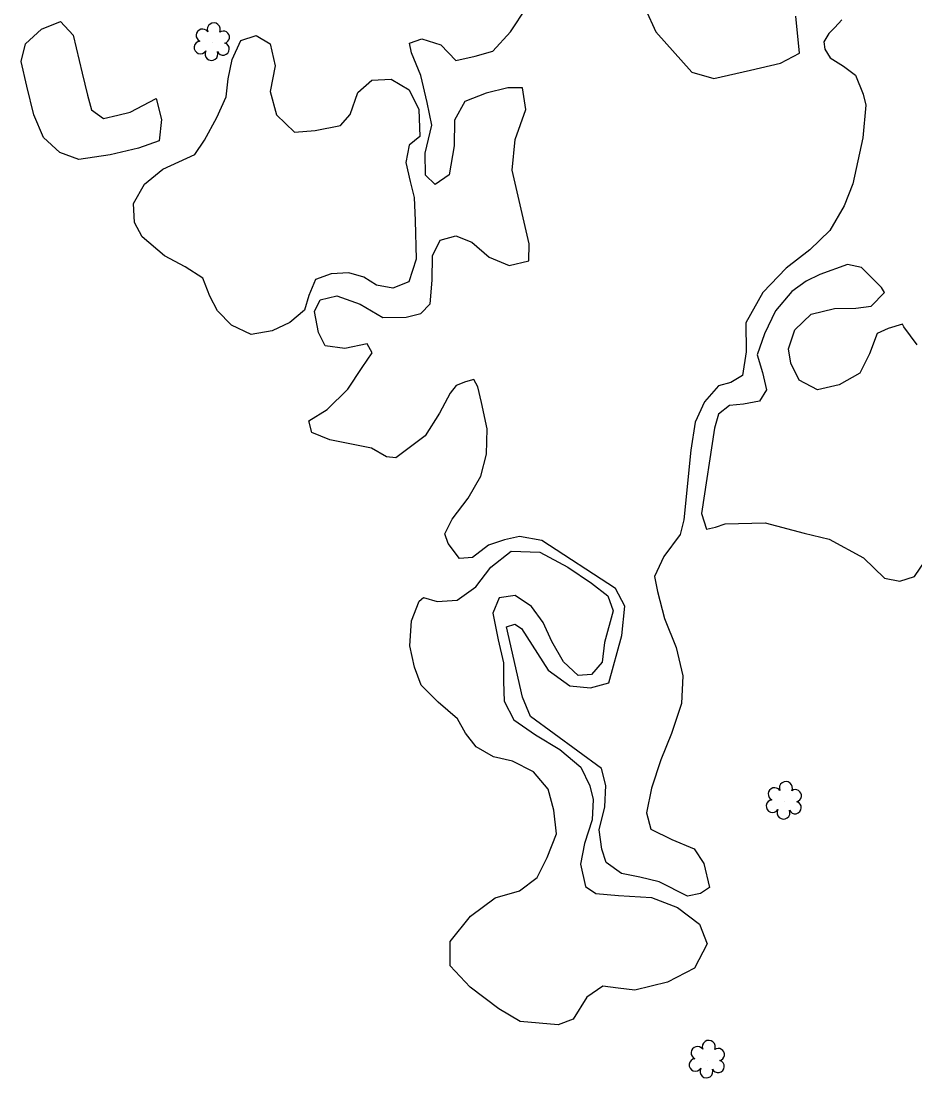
# Model space of a CAD drawing. Extents: x 3040896 to 3051146, y 687568 to 732976.
# Drawn here: x 3043088.1 to 3043223.8, y 725497.9 to 725658.3 of the extents above; entities that cross this region are included whole.
import ezdxf

# ---------------------------------------------------------------- set-up
doc = ezdxf.new("R2010")
doc.units = 0
for name, color, linetype in [('Exist Hydro Stream or Body of Water', 7, 'Continuous'), ('Exist Vegetation Hedge Row', 7, 'Continuous'), ('Exist Vegetation Shrub CELL', 7, 'Continuous')]:
    doc.layers.add(name, color=color, linetype=linetype)

msp = doc.modelspace()

# ---------------------------------------------------------------- linework, layer by layer
at = {"layer": 'Exist Hydro Stream or Body of Water'}
for points in [[(3043148.63, 725640.8), (3043147.03, 725639.49), (3043146.5, 725636.87), (3043147.17, 725634.01), (3043147.75, 725631.58), (3043147.93, 725628.05), (3043148.08, 725622.19), (3043146.95, 725618.78), (3043144.53, 725617.78), (3043142.07, 725618.26), (3043140.15, 725619.45), (3043137.86, 725620.13), (3043135.16, 725619.99), (3043132.79, 725619.09), (3043131.76, 725616.7), (3043131.14, 725614.45), (3043128.91, 725612.59), (3043126.22, 725611.33), (3043123.03, 725610.79), (3043120.06, 725612.19), (3043117.92, 725614.36), (3043116.74, 725616.58), (3043115.72, 725619.31), (3043113, 725621.02), (3043109.88, 725622.7), (3043106.51, 725625.57), (3043105.35, 725627.79), (3043105.18, 725630.65), (3043106.82, 725633.57), (3043109.63, 725635.84), (3043114.46, 725638.07), (3043115.96, 725640.28), (3043117.84, 725643.73), (3043119.26, 725646.85), (3043119.55, 725649.57), (3043120.16, 725652.49), (3043121.47, 725655.38), (3043123.81, 725656.16), (3043125.93, 725654.89), (3043126.67, 725651.55), (3043125.93, 725647.68), (3043126.88, 725644.09), (3043129.63, 725641.48), (3043132.77, 725641.71), (3043136.6, 725642.47), (3043138.05, 725644.17), (3043139.22, 725647.5), (3043141.33, 725649.4), (3043144.3, 725649.51), (3043147.01, 725647.9), (3043148.48, 725644.92), (3043148.63, 725640.8)], [(3043148.63, 725640.8), (3043147.03, 725639.49), (3043146.5, 725636.87), (3043147.17, 725634.01), (3043147.75, 725631.58), (3043147.93, 725628.05), (3043148.08, 725622.19), (3043146.95, 725618.78), (3043144.53, 725617.78), (3043142.07, 725618.26), (3043140.15, 725619.45), (3043137.86, 725620.13), (3043135.16, 725619.99), (3043132.79, 725619.09), (3043131.76, 725616.7), (3043131.14, 725614.45), (3043128.91, 725612.59), (3043126.22, 725611.33), (3043123.03, 725610.79), (3043120.06, 725612.19), (3043117.92, 725614.36), (3043116.74, 725616.58), (3043115.72, 725619.31), (3043113, 725621.02), (3043109.88, 725622.7), (3043106.51, 725625.57), (3043105.35, 725627.79), (3043105.18, 725630.65), (3043106.82, 725633.57), (3043109.63, 725635.84), (3043114.46, 725638.07), (3043115.96, 725640.28), (3043117.84, 725643.73), (3043119.26, 725646.85), (3043119.55, 725649.57), (3043120.16, 725652.49), (3043121.47, 725655.38), (3043123.81, 725656.16), (3043125.93, 725654.89), (3043126.67, 725651.55), (3043125.93, 725647.68), (3043126.88, 725644.09), (3043129.63, 725641.48), (3043132.77, 725641.71), (3043136.6, 725642.47), (3043138.05, 725644.17), (3043139.22, 725647.5), (3043141.33, 725649.4), (3043144.3, 725649.51), (3043147.01, 725647.9), (3043148.48, 725644.92), (3043148.63, 725640.8)], [(3043219.18, 725617.15), (3043218.71, 725617.9), (3043215.68, 725620.95), (3043213.56, 725621.4), (3043209.36, 725619.86), (3043207.29, 725618.88), (3043205.08, 725617.28), (3043202.62, 725614.38), (3043200.93, 725610.89), (3043199.85, 725607.69), (3043200.62, 725604.99), (3043201.23, 725602.39), (3043200.19, 725600.66), (3043197.75, 725600.2), (3043195.62, 725600.01), (3043193.96, 725598.67), (3043193.34, 725596.53), (3043191.37, 725583.6), (3043192.15, 725581.22), (3043193.5, 725581.5), (3043194.97, 725582.02), (3043201.03, 725582.2), (3043206.96, 725580.59), (3043210.77, 725579.69), (3043215.99, 725576.85), (3043219.17, 725573.75), (3043221.49, 725573.33), (3043223.7, 725574.05), (3043225.33, 725576.4)], [(3043219.18, 725617.15), (3043218.71, 725617.9), (3043215.68, 725620.95), (3043213.56, 725621.4), (3043209.36, 725619.86), (3043207.29, 725618.88), (3043205.08, 725617.28), (3043202.62, 725614.38), (3043200.93, 725610.89), (3043199.85, 725607.69), (3043200.62, 725604.99), (3043201.23, 725602.39), (3043200.19, 725600.66), (3043197.75, 725600.2), (3043195.62, 725600.01), (3043193.96, 725598.67), (3043193.34, 725596.53), (3043191.37, 725583.6), (3043192.15, 725581.22), (3043193.5, 725581.5), (3043194.97, 725582.02), (3043201.03, 725582.2), (3043206.96, 725580.59), (3043210.77, 725579.69), (3043215.99, 725576.85), (3043219.17, 725573.75), (3043221.49, 725573.33), (3043223.7, 725574.05), (3043225.33, 725576.4)], [(3043221.87, 725612.31), (3043219.73, 725611.7), (3043218.04, 725610.94), (3043216.86, 725607.84), (3043215.39, 725604.88), (3043212.26, 725603.1), (3043209.01, 725602.37), (3043206.21, 725603.83), (3043204.95, 725606.43), (3043204.57, 725608.59), (3043205.53, 725611.49), (3043208.03, 725613.83), (3043211.59, 725614.71), (3043214.83, 725614.77), (3043217.15, 725615.08), (3043219.18, 725617.15)], [(3043221.87, 725612.31), (3043219.73, 725611.7), (3043218.04, 725610.94), (3043216.86, 725607.84), (3043215.39, 725604.88), (3043212.26, 725603.1), (3043209.01, 725602.37), (3043206.21, 725603.83), (3043204.95, 725606.43), (3043204.57, 725608.59), (3043205.53, 725611.49), (3043208.03, 725613.83), (3043211.59, 725614.71), (3043214.83, 725614.77), (3043217.15, 725615.08), (3043219.18, 725617.15)], [(3043224.11, 725609.22), (3043222.07, 725611.92), (3043221.87, 725612.31)], [(3043224.11, 725609.22), (3043222.07, 725611.92), (3043221.87, 725612.31)], [(3043177.97, 725568.82), (3043176.64, 725564), (3043176.33, 725561.01), (3043174.68, 725559.17), (3043172.68, 725559.02), (3043170.46, 725561.07), (3043168.69, 725564.16), (3043167.34, 725567.06), (3043165.6, 725569.46), (3043163.09, 725571.15), (3043160.69, 725570.79), (3043159.73, 725568.48), (3043160.5, 725564.42), (3043161.33, 725560.92), (3043161.35, 725558.07), (3043161.41, 725555.11), (3043162.89, 725552.27), (3043166.21, 725549.99), (3043169.89, 725547.79), (3043173.07, 725545.07), (3043174.43, 725542.25), (3043174.92, 725540.19), (3043174.78, 725537.09), (3043173.63, 725533.52), (3043173.01, 725530.37), (3043173.76, 725526.98), (3043175.33, 725525.88), (3043178.77, 725525.6), (3043183.8, 725525.32), (3043187.73, 725523.79), (3043191.08, 725521.25), (3043192.22, 725518.26), (3043190.34, 725514.59), (3043186.23, 725512.43), (3043181.25, 725511.25), (3043178.71, 725511.51), (3043176.41, 725511.83), (3043173.96, 725510.19), (3043171.89, 725506.82), (3043169.64, 725505.99), (3043163.86, 725506.46), (3043160.61, 725508.41), (3043156.25, 725511.66), (3043153.26, 725514.93), (3043153.24, 725518.61), (3043156.34, 725522.47), (3043160.09, 725525.27), (3043163.77, 725526.3), (3043166.45, 725528.35), (3043167.98, 725531.36), (3043169.4, 725534.95), (3043168.96, 725538.58), (3043168.09, 725541.73), (3043165.87, 725544.39), (3043162.69, 725545.99), (3043159.83, 725546.63), (3043157.19, 725548.15), (3043155.58, 725550.24), (3043154.37, 725552.4), (3043151.41, 725554.93), (3043148.84, 725557.52), (3043147.82, 725560.28), (3043147.1, 725563.51), (3043147.37, 725567.3), (3043148.51, 725570.27), (3043149.18, 725570.84), (3043151.25, 725570.22), (3043154.3, 725570.42), (3043157.13, 725572.48), (3043159.43, 725575.46), (3043162.5, 725577.87), (3043166.84, 725577.72), (3043171.08, 725575.46), (3043174.67, 725573.04), (3043177.15, 725571.1), (3043177.97, 725568.82)], [(3043177.97, 725568.82), (3043176.64, 725564), (3043176.33, 725561.01), (3043174.68, 725559.17), (3043172.68, 725559.02), (3043170.46, 725561.07), (3043168.69, 725564.16), (3043167.34, 725567.06), (3043165.6, 725569.46), (3043163.09, 725571.15), (3043160.69, 725570.79), (3043159.73, 725568.48), (3043160.5, 725564.42), (3043161.33, 725560.92), (3043161.35, 725558.07), (3043161.41, 725555.11), (3043162.89, 725552.27), (3043166.21, 725549.99), (3043169.89, 725547.79), (3043173.07, 725545.07), (3043174.43, 725542.25), (3043174.92, 725540.19), (3043174.78, 725537.09), (3043173.63, 725533.52), (3043173.01, 725530.37), (3043173.76, 725526.98), (3043175.33, 725525.88), (3043178.77, 725525.6), (3043183.8, 725525.32), (3043187.73, 725523.79), (3043191.08, 725521.25), (3043192.22, 725518.26), (3043190.34, 725514.59), (3043186.23, 725512.43), (3043181.25, 725511.25), (3043178.71, 725511.51), (3043176.41, 725511.83), (3043173.96, 725510.19), (3043171.89, 725506.82), (3043169.64, 725505.99), (3043163.86, 725506.46), (3043160.61, 725508.41), (3043156.25, 725511.66), (3043153.26, 725514.93), (3043153.24, 725518.61), (3043156.34, 725522.47), (3043160.09, 725525.27), (3043163.77, 725526.3), (3043166.45, 725528.35), (3043167.98, 725531.36), (3043169.4, 725534.95), (3043168.96, 725538.58), (3043168.09, 725541.73), (3043165.87, 725544.39), (3043162.69, 725545.99), (3043159.83, 725546.63), (3043157.19, 725548.15), (3043155.58, 725550.24), (3043154.37, 725552.4), (3043151.41, 725554.93), (3043148.84, 725557.52), (3043147.82, 725560.28), (3043147.1, 725563.51), (3043147.37, 725567.3), (3043148.51, 725570.27), (3043149.18, 725570.84), (3043151.25, 725570.22), (3043154.3, 725570.42), (3043157.13, 725572.48), (3043159.43, 725575.46), (3043162.5, 725577.87), (3043166.84, 725577.72), (3043171.08, 725575.46), (3043174.67, 725573.04), (3043177.15, 725571.1), (3043177.97, 725568.82)]]:
    msp.add_lwpolyline(points, dxfattribs=at)
at = {"layer": 'Exist Vegetation Hedge Row'}
for points in [[(3043178.32, 725572.22), (3043167.13, 725579.47), (3043163.75, 725580.11), (3043161.48, 725579.58), (3043159.06, 725578.76), (3043156.65, 725576.93), (3043154.66, 725576.78), (3043152.94, 725579.03), (3043152.42, 725580.52), (3043153.54, 725582.73), (3043155.96, 725585.92), (3043157.87, 725589.25), (3043158.73, 725592.58), (3043158.84, 725596.47), (3043157.99, 725600.44), (3043157.43, 725602.83), (3043156.85, 725603.91), (3043155.57, 725603.6), (3043154.15, 725603), (3043153.23, 725601.85), (3043152.45, 725600.32), (3043151.63, 725598.8), (3043149.45, 725595.4), (3043144.99, 725592.06), (3043143.57, 725592.19), (3043141.28, 725593.5), (3043134.95, 725594.77), (3043132.22, 725595.89), (3043131.79, 725597.67), (3043134.56, 725599.37), (3043137.68, 725602.45), (3043139.89, 725605.77), (3043141.38, 725607.97), (3043140.64, 725609.36), (3043137.25, 725608.65), (3043134.24, 725609.04), (3043133.23, 725611.08), (3043132.63, 725614.28), (3043133.48, 725616.03), (3043136.03, 725616.65), (3043139.57, 725615.39), (3043143.03, 725613.33), (3043146.54, 725613.42), (3043148.77, 725613.94), (3043150.18, 725615.44), (3043150.48, 725619.02), (3043150.53, 725622.7), (3043151.7, 725625.11), (3043154.11, 725625.76), (3043156.54, 725624.79), (3043159.15, 725622.52), (3043162.19, 725621.26), (3043165.19, 725621.97), (3043165.24, 725624.52), (3043163.69, 725631.09), (3043162.63, 725635.71), (3043163.1, 725640.38), (3043164.7, 725644.93), (3043164.2, 725648.2), (3043161.98, 725648.2), (3043158.69, 725647.42), (3043155.48, 725646.15), (3043153.89, 725643.31), (3043153.84, 725639.39), (3043153.09, 725634.99), (3043150.95, 725633.55), (3043149.51, 725634.93), (3043149.42, 725638.31), (3043150.46, 725642.52), (3043149.76, 725645.98), (3043148.8, 725650.07), (3043147.39, 725653.5), (3043147.04, 725655.01), (3043148.92, 725655.66), (3043151.8, 725654.75), (3043154.11, 725652.35), (3043157.03, 725653), (3043159.69, 725653.79), (3043162.4, 725656.71), (3043164.89, 725660.47)], [(3043178.32, 725572.22), (3043167.13, 725579.47), (3043163.75, 725580.11), (3043161.48, 725579.58), (3043159.06, 725578.76), (3043156.65, 725576.93), (3043154.66, 725576.78), (3043152.94, 725579.03), (3043152.42, 725580.52), (3043153.54, 725582.73), (3043155.96, 725585.92), (3043157.87, 725589.25), (3043158.73, 725592.58), (3043158.84, 725596.47), (3043157.99, 725600.44), (3043157.43, 725602.83), (3043156.85, 725603.91), (3043155.57, 725603.6), (3043154.15, 725603), (3043153.23, 725601.85), (3043152.45, 725600.32), (3043151.63, 725598.8), (3043149.45, 725595.4), (3043144.99, 725592.06), (3043143.57, 725592.19), (3043141.28, 725593.5), (3043134.95, 725594.77), (3043132.22, 725595.89), (3043131.79, 725597.67), (3043134.56, 725599.37), (3043137.68, 725602.45), (3043139.89, 725605.77), (3043141.38, 725607.97), (3043140.64, 725609.36), (3043137.25, 725608.65), (3043134.24, 725609.04), (3043133.23, 725611.08), (3043132.63, 725614.28), (3043133.48, 725616.03), (3043136.03, 725616.65), (3043139.57, 725615.39), (3043143.03, 725613.33), (3043146.54, 725613.42), (3043148.77, 725613.94), (3043150.18, 725615.44), (3043150.48, 725619.02), (3043150.53, 725622.7), (3043151.7, 725625.11), (3043154.11, 725625.76), (3043156.54, 725624.79), (3043159.15, 725622.52), (3043162.19, 725621.26), (3043165.19, 725621.97), (3043165.24, 725624.52), (3043163.69, 725631.09), (3043162.63, 725635.71), (3043163.1, 725640.38), (3043164.7, 725644.93), (3043164.2, 725648.2), (3043161.98, 725648.2), (3043158.69, 725647.42), (3043155.48, 725646.15), (3043153.89, 725643.31), (3043153.84, 725639.39), (3043153.09, 725634.99), (3043150.95, 725633.55), (3043149.51, 725634.93), (3043149.42, 725638.31), (3043150.46, 725642.52), (3043149.76, 725645.98), (3043148.8, 725650.07), (3043147.39, 725653.5), (3043147.04, 725655.01), (3043148.92, 725655.66), (3043151.8, 725654.75), (3043154.11, 725652.35), (3043157.03, 725653), (3043159.69, 725653.79), (3043162.4, 725656.71), (3043164.89, 725660.47)], [(3043182.86, 725660.16), (3043184.47, 725656.7), (3043189.93, 725650.61), (3043193.24, 725649.61), (3043198.81, 725650.9), (3043203.39, 725651.98), (3043206.27, 725653.45), (3043205.69, 725659.1)], [(3043182.86, 725660.16), (3043184.47, 725656.7), (3043189.93, 725650.61), (3043193.24, 725649.61), (3043198.81, 725650.9), (3043203.39, 725651.98), (3043206.27, 725653.45), (3043205.69, 725659.1)], [(3043108.61, 725646.61), (3043109.43, 725643.4), (3043109.08, 725640.15), (3043105.91, 725639.04), (3043101.63, 725638.03), (3043096.89, 725637.33), (3043094.01, 725638.41), (3043091.53, 725640.67), (3043090.03, 725644.09), (3043088.98, 725648.44), (3043088.12, 725652.2), (3043088.8, 725654.89), (3043091.21, 725657.11), (3043094.11, 725658.26), (3043096.04, 725656.23), (3043097.4, 725650.45), (3043098.19, 725647.11), (3043098.79, 725644.88), (3043100.64, 725643.57), (3043102.81, 725644.08), (3043104.68, 725644.52), (3043108.61, 725646.61)], [(3043108.61, 725646.61), (3043109.43, 725643.4), (3043109.08, 725640.15), (3043105.91, 725639.04), (3043101.63, 725638.03), (3043096.89, 725637.33), (3043094.01, 725638.41), (3043091.53, 725640.67), (3043090.03, 725644.09), (3043088.98, 725648.44), (3043088.12, 725652.2), (3043088.8, 725654.89), (3043091.21, 725657.11), (3043094.11, 725658.26), (3043096.04, 725656.23), (3043097.4, 725650.45), (3043098.19, 725647.11), (3043098.79, 725644.88), (3043100.64, 725643.57), (3043102.81, 725644.08), (3043104.68, 725644.52), (3043108.61, 725646.61)], [(3043212.69, 725658.54), (3043211.63, 725657.37), (3043210.71, 725656.48), (3043209.93, 725655.22), (3043210.08, 725654.09), (3043210.91, 725652.79), (3043212.95, 725651.52), (3043214.74, 725650.12), (3043215.93, 725647.25), (3043216.32, 725645.59), (3043215.88, 725640.6), (3043214.34, 725633.64), (3043213.06, 725630.28), (3043210.86, 725626.53), (3043207.81, 725623.62), (3043204.25, 725620.86), (3043200.69, 725617.12), (3043198.13, 725612.52), (3043198.17, 725608.15), (3043197.59, 725604.54), (3043195.84, 725603.48), (3043193.98, 725602.96), (3043191.83, 725600.56), (3043190.44, 725597.46), (3043189.74, 725593.21), (3043188.72, 725582.65), (3043188.16, 725580.38), (3043185.66, 725577.04), (3043184.23, 725574.01), (3043184.71, 725571.73), (3043185.76, 725567.64), (3043187.55, 725563.25), (3043188.56, 725558.97), (3043188.33, 725554.77), (3043186.81, 725550.17), (3043185.21, 725546.19), (3043183.79, 725541.91), (3043183.03, 725538.17), (3043183.67, 725535.67), (3043186.9, 725534.12), (3043190.27, 725532.71), (3043191.72, 725530.48), (3043192.59, 725526.82), (3043191.24, 725525.92), (3043189.26, 725525.52), (3043184.98, 725527.67), (3043182.03, 725528.38), (3043179.25, 725528.93), (3043176.89, 725530.59), (3043176.25, 725532.64), (3043175.87, 725535.58), (3043176.73, 725539.04), (3043176.84, 725542.28), (3043176.23, 725544.86), (3043165.43, 725552.78), (3043164.23, 725555.71), (3043161.79, 725566.4), (3043163.04, 725566.78), (3043164.07, 725566.13), (3043168.12, 725559.83), (3043171.4, 725557.43), (3043174.55, 725557.15), (3043177.34, 725557.87), (3043179.28, 725565.09), (3043179.74, 725569.53), (3043178.32, 725572.22)], [(3043212.69, 725658.54), (3043211.63, 725657.37), (3043210.71, 725656.48), (3043209.93, 725655.22), (3043210.08, 725654.09), (3043210.91, 725652.79), (3043212.95, 725651.52), (3043214.74, 725650.12), (3043215.93, 725647.25), (3043216.32, 725645.59), (3043215.88, 725640.6), (3043214.34, 725633.64), (3043213.06, 725630.28), (3043210.86, 725626.53), (3043207.81, 725623.62), (3043204.25, 725620.86), (3043200.69, 725617.12), (3043198.13, 725612.52), (3043198.17, 725608.15), (3043197.59, 725604.54), (3043195.84, 725603.48), (3043193.98, 725602.96), (3043191.83, 725600.56), (3043190.44, 725597.46), (3043189.74, 725593.21), (3043188.72, 725582.65), (3043188.16, 725580.38), (3043185.66, 725577.04), (3043184.23, 725574.01), (3043184.71, 725571.73), (3043185.76, 725567.64), (3043187.55, 725563.25), (3043188.56, 725558.97), (3043188.33, 725554.77), (3043186.81, 725550.17), (3043185.21, 725546.19), (3043183.79, 725541.91), (3043183.03, 725538.17), (3043183.67, 725535.67), (3043186.9, 725534.12), (3043190.27, 725532.71), (3043191.72, 725530.48), (3043192.59, 725526.82), (3043191.24, 725525.92), (3043189.26, 725525.52), (3043184.98, 725527.67), (3043182.03, 725528.38), (3043179.25, 725528.93), (3043176.89, 725530.59), (3043176.25, 725532.64), (3043175.87, 725535.58), (3043176.73, 725539.04), (3043176.84, 725542.28), (3043176.23, 725544.86), (3043165.43, 725552.78), (3043164.23, 725555.71), (3043161.79, 725566.4), (3043163.04, 725566.78), (3043164.07, 725566.13), (3043168.12, 725559.83), (3043171.4, 725557.43), (3043174.55, 725557.15), (3043177.34, 725557.87), (3043179.28, 725565.09), (3043179.74, 725569.53), (3043178.32, 725572.22)]]:
    msp.add_lwpolyline(points, dxfattribs=at)
at = {"layer": 'Exist Vegetation Shrub CELL'}
for p, q in [((3043117.13, 725655.04), (3043117.13, 725655.04)), ((3043117.13, 725655.04), (3043117.13, 725655.04)), ((3043203.96, 725539.87), (3043203.96, 725539.87)), ((3043203.96, 725539.87), (3043203.96, 725539.87)), ((3043192.26, 725500.58), (3043192.26, 725500.58)), ((3043192.26, 725500.58), (3043192.26, 725500.58))]:
    msp.add_line(p, q, dxfattribs=at)
for centre, radius, start, end in [((3043117.36, 725657.08), 0.99, 334.8391, 200.4717), ((3043117.36, 725657.08), 0.99, 334.8391, 200.4717), ((3043115.65, 725656.17), 0.968, 35.8908, 245.4216), ((3043115.65, 725656.17), 0.968, 35.8908, 245.4216), ((3043118.8, 725655.91), 0.929, 284.4567, 126.0861), ((3043118.8, 725655.91), 0.929, 284.4567, 126.0861), ((3043115.33, 725654.34), 0.955, 95.1099, 327.9534), ((3043115.33, 725654.34), 0.955, 95.1099, 327.9534), ((3043118.77, 725654.11), 0.937, 204.9913, 73.4601), ((3043118.77, 725654.11), 0.937, 204.9913, 73.4601), ((3043117, 725653.36), 0.984, 151.2797, 21.387), ((3043117, 725653.36), 0.984, 151.2797, 21.387), ((3043204.19, 725541.91), 0.99, 334.8391, 200.4717), ((3043204.19, 725541.91), 0.99, 334.8391, 200.4717), ((3043202.47, 725540.99), 0.968, 35.8908, 245.4216), ((3043202.47, 725540.99), 0.968, 35.8908, 245.4216), ((3043205.63, 725540.74), 0.929, 284.4567, 126.0861), ((3043205.63, 725540.74), 0.929, 284.4567, 126.0861), ((3043202.16, 725539.16), 0.955, 95.1099, 327.9534), ((3043202.16, 725539.16), 0.955, 95.1099, 327.9534), ((3043205.59, 725538.94), 0.937, 204.9913, 73.4601), ((3043205.59, 725538.94), 0.937, 204.9913, 73.4601), ((3043203.83, 725538.18), 0.984, 151.2797, 21.387), ((3043203.83, 725538.18), 0.984, 151.2797, 21.387), ((3043190.78, 725501.71), 0.968, 35.8908, 245.4216), ((3043190.78, 725501.71), 0.968, 35.8908, 245.4216), ((3043192.49, 725502.62), 0.99, 334.8391, 200.4717), ((3043192.49, 725502.62), 0.99, 334.8391, 200.4717), ((3043193.93, 725501.45), 0.929, 284.4567, 126.0861), ((3043193.93, 725501.45), 0.929, 284.4567, 126.0861), ((3043190.46, 725499.88), 0.955, 95.1099, 327.9534), ((3043190.46, 725499.88), 0.955, 95.1099, 327.9534), ((3043192.13, 725498.9), 0.984, 151.2797, 21.387), ((3043192.13, 725498.9), 0.984, 151.2797, 21.387), ((3043193.9, 725499.65), 0.937, 204.9913, 73.4601), ((3043193.9, 725499.65), 0.937, 204.9913, 73.4601)]:
    msp.add_arc(centre, radius, start, end, dxfattribs=at)

doc.saveas('drawing.dxf')
